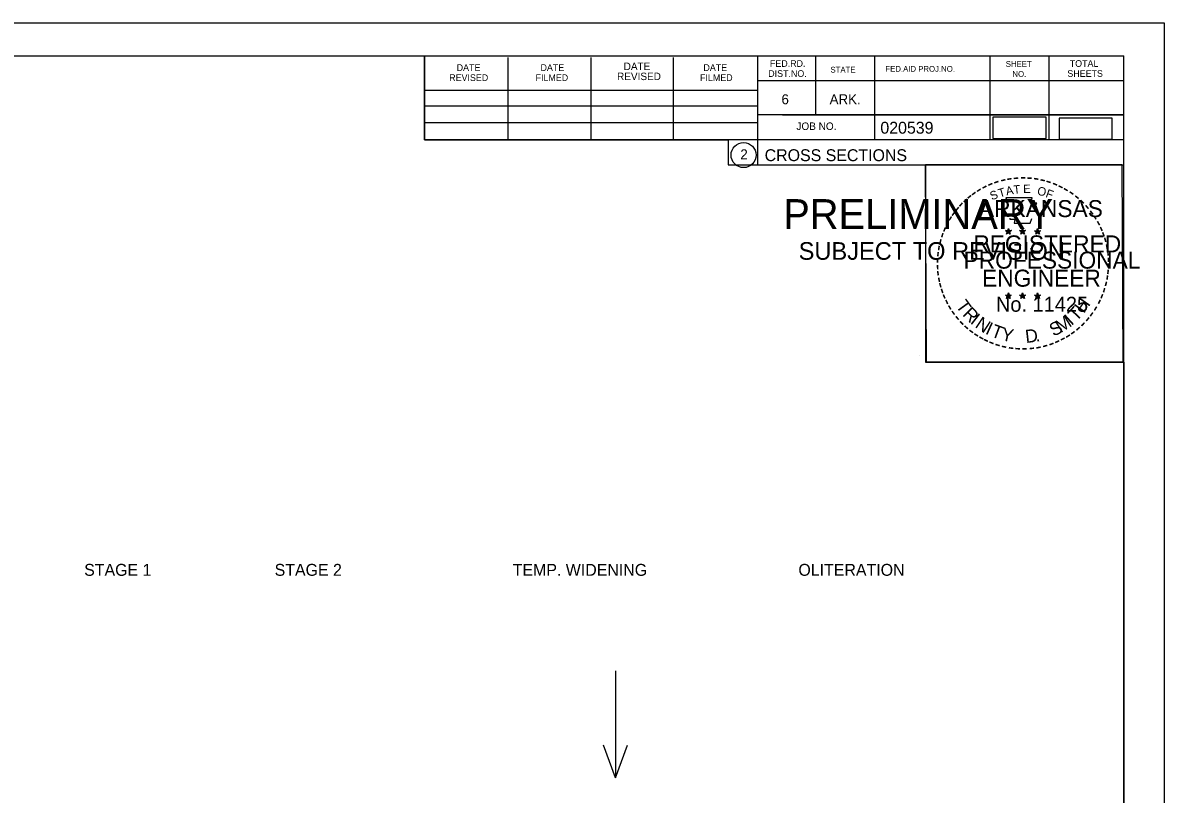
# Model space of a CAD drawing. Extents: x 915787 to 919910, y 133456 to 136717.
# Drawn here: x 916442.7 to 916576.9, y 134005.3 to 134096 of the extents above; entities that cross this region are included whole.
import ezdxf

# ---------------------------------------------------------------- set-up
doc = ezdxf.new("R2010")
doc.units = 0
for name, color, linetype in [('R_Border', 7, 'Continuous'), ('R_Border Notes', 7, 'Continuous'), ('R_Border PE', 7, 'Continuous'), ('R_Border Prem', 7, 'Continuous'), ('R_No Plot', 7, 'Continuous'), ('R_Water Annot', 7, 'Continuous'), ('R_Xsect Slope', 7, 'Continuous')]:
    doc.layers.add(name, color=color, linetype=linetype)

msp = doc.modelspace()

# ---------------------------------------------------------------- linework, layer by layer
at = {"layer": 'R_Border'}
for p, q in [((916255.98, 134092.15), (916572.16, 134092.15)), ((916489.9, 134082.27), (916489.9, 134092.15)), ((916499.76, 134082.27), (916499.76, 134091.95)), ((916509.52, 134082.27), (916509.52, 134091.95)), ((916519.2, 134082.27), (916519.2, 134091.95)), ((916529.06, 134092.15), (916529.06, 134079.35)), ((916535.9, 134092.15), (916535.9, 134085.21)), ((916542.84, 134092.15), (916542.84, 134082.27)), ((916556.42, 134092.15), (916556.42, 134082.27)), ((916563.36, 134092.15), (916563.36, 134082.27)), ((916572.16, 133886.69), (916572.16, 134092.15)), ((916572.16, 134089.21), (916529.06, 134089.21)), ((916572.16, 134089.23), (916572.16, 134089.23)), ((916489.9, 134088.13), (916529.06, 134088.13)), ((916489.9, 134086.27), (916529.06, 134086.27)), ((916572.16, 134085.21), (916529.06, 134085.21)), ((916532.02, 134085.21), (916572.16, 134085.21)), ((916489.9, 134082.27), (916489.9, 134084.33)), ((916489.9, 134084.33), (916529.06, 134084.33)), ((916572.16, 134082.27), (916489.9, 134082.27)), ((916529.06, 134079.35), (916572.16, 134079.35))]:
    msp.add_line(p, q, dxfattribs=at)
msp.add_circle((916527.44, 134080.49), 1.47, dxfattribs=at)
at = {"layer": 'R_Border PE'}
for p, q in [((916558.24, 134071.61), (916558.59, 134071.49)), ((916558.24, 134071.61), (916558.49, 134071.56)), ((916558.24, 134071.61), (916558.48, 134071.48)), ((916558.37, 134071.2), (916558.59, 134071.49)), ((916558.37, 134071.2), (916558.5, 134071.44)), ((916558.59, 134071.86), (916558.55, 134071.61)), ((916558.59, 134071.49), (916558.59, 134071.86)), ((916558.59, 134071.86), (916558.64, 134071.61)), ((916558.94, 134071.61), (916558.59, 134071.49)), ((916558.8, 134071.2), (916558.59, 134071.49)), ((916558.94, 134071.61), (916558.65, 134071.56)), ((916558.8, 134071.2), (916558.66, 134071.49)), ((916558.94, 134071.61), (916558.73, 134071.5)), ((916559.91, 134071.61), (916560.26, 134071.49)), ((916559.91, 134071.61), (916560.16, 134071.56)), ((916559.91, 134071.61), (916560.15, 134071.48)), ((916560.04, 134071.2), (916560.26, 134071.49)), ((916560.04, 134071.2), (916560.17, 134071.44)), ((916560.26, 134071.86), (916560.22, 134071.61)), ((916560.26, 134071.49), (916560.26, 134071.86)), ((916560.26, 134071.86), (916560.31, 134071.61)), ((916560.61, 134071.61), (916560.26, 134071.49)), ((916560.47, 134071.2), (916560.26, 134071.49)), ((916560.61, 134071.61), (916560.32, 134071.56)), ((916560.47, 134071.2), (916560.33, 134071.49)), ((916560.61, 134071.61), (916560.4, 134071.5)), ((916561.67, 134071.59), (916562.02, 134071.48)), ((916561.67, 134071.59), (916561.93, 134071.55)), ((916561.67, 134071.59), (916561.91, 134071.47)), ((916561.81, 134071.19), (916562.02, 134071.48)), ((916561.81, 134071.19), (916561.93, 134071.43)), ((916562.02, 134071.85), (916561.98, 134071.6)), ((916562.02, 134071.48), (916562.02, 134071.85)), ((916562.02, 134071.85), (916562.07, 134071.6)), ((916562.37, 134071.59), (916562.02, 134071.48)), ((916562.24, 134071.19), (916562.02, 134071.48)), ((916562.37, 134071.59), (916562.08, 134071.54)), ((916562.24, 134071.19), (916562.1, 134071.48)), ((916562.37, 134071.59), (916562.17, 134071.49)), ((916558.37, 134071.2), (916558.59, 134071.41)), ((916558.8, 134071.2), (916558.59, 134071.41)), ((916560.04, 134071.2), (916560.26, 134071.41)), ((916560.47, 134071.2), (916560.26, 134071.41)), ((916561.81, 134071.19), (916562.02, 134071.4)), ((916562.24, 134071.19), (916562.02, 134071.4)), ((916558.24, 134064.03), (916558.58, 134063.92)), ((916558.24, 134064.03), (916558.49, 134063.99)), ((916558.24, 134064.03), (916558.47, 134063.91)), ((916558.37, 134063.62), (916558.58, 134063.92)), ((916558.37, 134063.62), (916558.49, 134063.87)), ((916558.37, 134063.62), (916558.58, 134063.84)), ((916558.58, 134064.29), (916558.54, 134064.03)), ((916558.58, 134063.92), (916558.58, 134064.29)), ((916558.58, 134064.29), (916558.63, 134064.04)), ((916558.93, 134064.03), (916558.58, 134063.92)), ((916558.8, 134063.62), (916558.58, 134063.92)), ((916558.8, 134063.62), (916558.58, 134063.84)), ((916558.93, 134064.03), (916558.65, 134063.98)), ((916558.8, 134063.62), (916558.66, 134063.92)), ((916558.93, 134064.03), (916558.73, 134063.93)), ((916559.9, 134064.03), (916560.25, 134063.92)), ((916559.9, 134064.03), (916560.16, 134063.99)), ((916559.9, 134064.03), (916560.14, 134063.91)), ((916560.04, 134063.62), (916560.25, 134063.92)), ((916560.04, 134063.62), (916560.16, 134063.87)), ((916560.04, 134063.62), (916560.25, 134063.84)), ((916560.25, 134064.29), (916560.21, 134064.03)), ((916560.25, 134063.92), (916560.25, 134064.29)), ((916560.25, 134064.29), (916560.3, 134064.04)), ((916560.6, 134064.03), (916560.25, 134063.92)), ((916560.47, 134063.62), (916560.25, 134063.92)), ((916560.47, 134063.62), (916560.25, 134063.84)), ((916560.6, 134064.03), (916560.31, 134063.98)), ((916560.47, 134063.62), (916560.33, 134063.92)), ((916560.6, 134064.03), (916560.4, 134063.93)), ((916561.67, 134064.02), (916562.02, 134063.91)), ((916561.67, 134064.02), (916561.92, 134063.98)), ((916561.67, 134064.02), (916561.91, 134063.9)), ((916561.8, 134063.61), (916562.02, 134063.91)), ((916561.8, 134063.61), (916561.93, 134063.86)), ((916561.8, 134063.61), (916562.02, 134063.83)), ((916562.02, 134064.28), (916561.98, 134064.02)), ((916562.02, 134063.91), (916562.02, 134064.28)), ((916562.02, 134064.28), (916562.07, 134064.03)), ((916562.37, 134064.02), (916562.02, 134063.91)), ((916562.23, 134063.61), (916562.02, 134063.91)), ((916562.23, 134063.61), (916562.02, 134063.83)), ((916562.37, 134064.02), (916562.08, 134063.97)), ((916562.23, 134063.61), (916562.1, 134063.91)), ((916562.37, 134064.02), (916562.16, 134063.92))]:
    msp.add_line(p, q, dxfattribs=at)
for points in [[(916558.28, 134075.48), (916558.55, 134074.66)], [(916561.79, 134074.56), (916561.93, 134074.85), (916561.25, 134074.82), (916561.4, 134075.48), (916558.28, 134075.48)], [(916558.77, 134073.06), (916558.77, 134072.97), (916559.34, 134072.95), (916559.28, 134072.48), (916561.15, 134072.48), (916561.35, 134073.02)], [(916558.59, 134071.86), (916558.8, 134071.2), (916558.24, 134071.61), (916558.94, 134071.61), (916558.37, 134071.2), (916558.59, 134071.86)], [(916560.26, 134071.86), (916560.47, 134071.2), (916559.91, 134071.61), (916560.61, 134071.61), (916560.04, 134071.2), (916560.26, 134071.86)], [(916562.02, 134071.85), (916562.24, 134071.19), (916561.67, 134071.59), (916562.37, 134071.59), (916561.81, 134071.19), (916562.02, 134071.85)], [(916558.58, 134064.29), (916558.8, 134063.62), (916558.24, 134064.03), (916558.93, 134064.03), (916558.37, 134063.62), (916558.58, 134064.29)], [(916560.25, 134064.29), (916560.47, 134063.62), (916559.9, 134064.03), (916560.6, 134064.03), (916560.04, 134063.62), (916560.25, 134064.29)], [(916562.02, 134064.28), (916562.23, 134063.61), (916561.67, 134064.02), (916562.37, 134064.02), (916561.8, 134063.61), (916562.02, 134064.28)]]:
    msp.add_lwpolyline(points, dxfattribs=at)
for centre, radius in [((916558.59, 134071.49), 0.172), ((916558.59, 134071.49), 0.145), ((916558.59, 134071.49), 0.116), ((916558.59, 134071.49), 0.0991), ((916558.59, 134071.49), 0.0747), ((916558.59, 134071.49), 0.0495), ((916558.59, 134071.49), 0.0296), ((916560.26, 134071.49), 0.172), ((916560.26, 134071.49), 0.145), ((916560.26, 134071.49), 0.116), ((916560.26, 134071.49), 0.0991), ((916560.26, 134071.49), 0.0747), ((916560.26, 134071.49), 0.0495), ((916560.26, 134071.49), 0.0296), ((916562.02, 134071.48), 0.172), ((916562.02, 134071.48), 0.145), ((916562.02, 134071.48), 0.116), ((916562.02, 134071.48), 0.0991), ((916562.02, 134071.48), 0.0747), ((916562.02, 134071.48), 0.0495), ((916562.02, 134071.48), 0.0296), ((916558.58, 134063.92), 0.172), ((916558.58, 134063.92), 0.145), ((916558.58, 134063.92), 0.116), ((916558.58, 134063.92), 0.0991), ((916558.58, 134063.92), 0.0747), ((916558.58, 134063.92), 0.0495), ((916558.58, 134063.92), 0.0296), ((916560.25, 134063.92), 0.172), ((916560.25, 134063.92), 0.145), ((916560.25, 134063.92), 0.116), ((916560.25, 134063.92), 0.0991), ((916560.25, 134063.92), 0.0747), ((916560.25, 134063.92), 0.0495), ((916560.25, 134063.92), 0.0296), ((916562.02, 134063.91), 0.172), ((916562.02, 134063.91), 0.145), ((916562.02, 134063.91), 0.116), ((916562.02, 134063.91), 0.0991), ((916562.02, 134063.91), 0.0747), ((916562.02, 134063.91), 0.0495), ((916562.02, 134063.91), 0.0296)]:
    msp.add_circle(centre, radius, dxfattribs=at)
at = {"layer": 'R_No Plot'}
for p, q in [((916243.57, 134096.05), (916576.91, 134096.05)), ((916548.19, 134056.9), (916548.19, 134056.9))]:
    msp.add_line(p, q, dxfattribs=at)
for points in [[(916243.57, 134096.05), (916576.91, 134096.05), (916576.91, 133882.71), (916243.57, 133882.71)], [(916489.9, 134092.15), (916489.9, 134082.27), (916525.63, 134082.27), (916525.63, 134079.35), (916548.83, 134079.35), (916548.83, 134056.14), (916572.16, 134056.14), (916572.16, 133886.69), (916255.98, 133886.69), (916255.98, 134092.15)], [(916548.83, 134079.38), (916571.92, 134079.38), (916572.04, 134056.14), (916548.94, 134056.14)]]:
    msp.add_lwpolyline(points, close=True, dxfattribs=at)
at = {"layer": 'R_Water Annot'}
for p, q in [((916512.37, 134019.84), (916512.37, 134007.27)), ((916512.37, 134007.27), (916510.97, 134011.12)), ((916512.37, 134007.27), (916513.77, 134011.12))]:
    msp.add_line(p, q, dxfattribs=at)
at = {"layer": 'R_Xsect Slope'}
for points in [[(916556.77, 134082.46), (916563.02, 134082.46), (916563.02, 134084.94), (916556.77, 134084.94)], [(916564.54, 134082.35), (916570.79, 134082.35), (916570.79, 134084.83), (916564.54, 134084.83)]]:
    msp.add_lwpolyline(points, close=True, dxfattribs=at)

# ---------------------------------------------------------------- texts
at = {"layer": 'R_Border'}
for s, height, p in [('FED.RD.', 0.782, (916530.54, 134090.87)), ('SHEET', 0.684, (916558.28, 134090.87)), ('TOTAL', 0.782, (916565.8, 134090.87)), ('DATE', 0.782, (916493.7, 134090.39)), ('DATE', 0.782, (916503.56, 134090.39)), ('DATE', 0.879, (916513.34, 134090.49)), ('DATE', 0.782, (916522.72, 134090.39)), ('DIST.NO.', 0.782, (916530.34, 134089.69)), ('STATE', 0.684, (916537.66, 134090.19)), ('FED.AID PROJ.NO.', 0.684, (916544.12, 134090.29)), ('NO.', 0.684, (916559.06, 134089.69)), ('SHEETS', 0.782, (916565.52, 134089.69)), ('REVISED', 0.782, (916492.82, 134089.21)), ('FILMED', 0.782, (916502.98, 134089.21)), ('REVISED', 0.879, (916512.56, 134089.31)), ('FILMED', 0.782, (916522.32, 134089.21)), ('6', 1.17, (916531.9, 134086.47)), ('ARK.', 1.172, (916537.56, 134086.47)), ('JOB NO.', 0.879, (916533.66, 134083.45)), ('020539', 1.4, (916543.53, 134083.01)), ('2', 1.17, (916527.06, 134080)), ('CROSS SECTIONS', 1.4, (916529.92, 134079.78))]:
    msp.add_text(s, height=height, rotation=360, dxfattribs=at).set_placement(p)
at = {"layer": 'R_Border Notes'}
for s, p in [('STAGE 1', (916449.89, 134031.02)), ('STAGE 2', (916472.29, 134031.02)), ('TEMP. WIDENING', (916500.29, 134031.02)), ('OLITERATION', (916533.89, 134031.02))]:
    msp.add_text(s, height=1.4, dxfattribs=at).set_placement(p)
at = {"layer": 'R_Border PE'}
for s, height, rotation, p in [('-', 1.6, 28.7918, (916555.76, 134076.02)), ('-', 1.6, 24.3072, (916556.39, 134076.34)), ('-', 1.6, 19.1761, (916557.03, 134076.61)), ('-', 1.6, 13.6301, (916557.78, 134076.85)), ('A', 1, 11.2132, (916558.38, 134075.74)), ('-', 1.6, 10.2193, (916558.46, 134077.01)), ('T', 1, 6.0228, (916559.22, 134075.91)), ('-', 1.6, 5.8968, (916559.19, 134077.12)), ('-', 1.6, 0.1862, (916559.96, 134077.2)), ('E', 1, 0.8323, (916560.33, 134076.02)), ('-', 1.6, 357.743, (916560.68, 134077.18)), ('-', 1.6, 352.1617, (916561.42, 134077.13)), ('-', 1.6, 347.2049, (916562.14, 134077.01)), ('-', 1.6, 342.3362, (916562.78, 134076.86)), ('-', 1.6, 337.8551, (916563.51, 134076.63)), ('-', 1.6, 334.1211, (916564.14, 134076.36)), ('-', 1.6, 38.9507, (916554.11, 134074.88)), ('-', 1.6, 36.2317, (916554.59, 134075.26)), ('-', 1.6, 34.0636, (916555.16, 134075.65)), ('S', 1, 21.594, (916556.64, 134075.16)), ('T', 1, 16.4036, (916557.55, 134075.49)), ('O', 1, 350.4515, (916561.93, 134075.81)), ('F', 1, 340.0707, (916562.89, 134075.58)), ('-', 1.6, 329.6409, (916564.72, 134076.08)), ('-', 1.6, 325.8627, (916565.37, 134075.72)), ('-', 1.6, 320.5297, (916565.98, 134075.29)), ('-', 1.6, 50.6142, (916552.83, 134073.5)), ('-', 1.6, 48.423, (916553.23, 134073.99)), ('-', 1.6, 42.9622, (916553.68, 134074.46)), ('ARKANSAS', 2, 360, (916555.13, 134073.2)), ('-', 1.6, 315.5786, (916566.58, 134074.81)), ('-', 1.6, 309.8797, (916567.14, 134074.26)), ('-', 1.6, 58.0706, (916552.09, 134072.41)), ('-', 1.6, 54.2325, (916552.41, 134072.93)), ('-', 1.6, 306.6522, (916567.67, 134073.65)), ('-', 1.4, 303.6753, (916568.16, 134073.09)), ('-', 1.6, 67.7743, (916551.52, 134071.18)), ('-', 1.6, 62.8713, (916551.78, 134071.79)), ('DWB', 0.01, 360, (916558.58, 134071.49)), ('DWB', 0.01, 360, (916560.25, 134071.49)), ('DWB', 0.01, 360, (916562.01, 134071.48)), ('-', 1.6, 299.6684, (916568.47, 134072.48)), ('-', 1.6, 294.6628, (916568.8, 134071.87)), ('-', 1.6, 290.5728, (916569.06, 134071.29)), ('-', 1.6, 75.461, (916551.1, 134069.84)), ('-', 1.6, 72.3945, (916551.3, 134070.55)), ('REGISTERED', 2, 360, (916554.46, 134069.05)), ('-', 1.6, 285.1233, (916569.29, 134070.71)), ('-', 1.6, 85.1863, (916550.89, 134068.43)), ('-', 1.6, 81.2013, (916550.97, 134069.12)), ('PROFESSIONAL', 2, 360, (916553.31, 134067.14)), ('-', 1.6, 280.5493, (916569.49, 134069.97)), ('-', 1.6, 276.5962, (916569.65, 134069.2)), ('-', 1.6, 94.1959, (916550.9, 134067.01)), ('-', 1.6, 89.0622, (916550.87, 134067.73)), ('-', 1.6, 274.3301, (916569.71, 134068.48)), ('-', 1.6, 269.9407, (916569.75, 134067.85)), ('-', 1.6, 98.9479, (916550.97, 134066.34)), ('-', 1.6, 101.7149, (916551.11, 134065.61)), ('ENGINEER', 2, 360, (916555.49, 134065.02)), ('-', 1.6, 260.9953, (916569.66, 134066.53)), ('-', 1.6, 263.5172, (916569.73, 134067.18)), ('-', 1.6, 105.4578, (916551.27, 134065.01)), ('-', 1.6, 109.0874, (916551.49, 134064.38)), ('-', 1.6, 252.8681, (916569.36, 134065.13)), ('-', 1.6, 255.7626, (916569.55, 134065.85)), ('-', 1.6, 114.0643, (916551.74, 134063.79)), ('-', 1.6, 115.7289, (916552.05, 134063.17)), ('T', 1.54, 306.0406, (916552.34, 134062.76)), ('No. 11425', 1.757, 360, (916557.12, 134062.07)), ('DWB', 0.01, 360, (916558.57, 134063.92)), ('DWB', 0.01, 360, (916560.24, 134063.92)), ('DWB', 0.01, 360, (916562.01, 134063.91)), ('H', 1.54, 54.6088, (916567.46, 134061.8)), ('-', 1.6, 244.6197, (916568.88, 134063.83)), ('-', 1.6, 247.8887, (916569.14, 134064.45)), ('-', 1.6, 120.4471, (916552.4, 134062.58)), ('-', 1.6, 125.8934, (916552.81, 134062.02)), ('R', 1.54, 314.005, (916553.11, 134061.71)), ('T', 1.54, 46.6444, (916566.58, 134060.85)), ('-', 1.6, 233.8452, (916568.08, 134062.42)), ('-', 1.6, 239.0712, (916568.49, 134063.07)), ('-', 1.6, 130.7181, (916553.27, 134061.47)), ('-', 1.6, 134.2238, (916553.78, 134060.92)), ('I', 1.54, 321.9694, (916554.01, 134060.78)), ('N', 1.54, 326.5002, (916554.57, 134060.31)), ('I', 1.54, 335.3603, (916555.78, 134059.52)), ('S', 1.54, 26.9312, (916563.89, 134059.12)), ('M', 1.54, 32.6563, (916564.73, 134059.53)), ('I', 1.54, 42.1136, (916566.01, 134060.37)), ('-', 1.6, 225.7653, (916567.17, 134061.29)), ('-', 1.6, 231.2538, (916567.65, 134061.85)), ('-', 1.6, 138.9338, (916554.31, 134060.46)), ('-', 1.6, 144.6463, (916554.87, 134060.05)), ('-', 1.6, 148.0898, (916555.43, 134059.68)), ('T', 1.54, 339.8912, (916556.44, 134059.2)), ('Y', 1.54, 347.8556, (916557.66, 134058.75)), ('D', 1.54, 6.3969, (916560.65, 134058.39)), ('-', 1.6, 212.2491, (916565.57, 134059.92)), ('-', 1.6, 215.7363, (916566.1, 134060.31)), ('-', 1.6, 221.0851, (916566.65, 134060.78)), ('-', 1.6, 151.5704, (916556.01, 134059.36)), ('-', 1.6, 154.6002, (916556.53, 134059.11)), ('-', 1.6, 158.5612, (916557.15, 134058.86)), ('-', 1.6, 162.7983, (916557.84, 134058.64)), ('-', 1.6, 167.5555, (916558.55, 134058.48)), ('-', 1.6, 191.2858, (916562.36, 134058.54)), ('.', 1.54, 13.7642, (916561.84, 134058.52)), ('-', 1.6, 195.4743, (916563.09, 134058.74)), ('-', 1.6, 200.7184, (916563.77, 134058.98)), ('-', 1.6, 204.2516, (916564.39, 134059.26)), ('-', 1.6, 207.3568, (916565.01, 134059.58)), ('-', 1.6, 173.1155, (916559.33, 134058.37)), ('-', 1.6, 176.5183, (916560.07, 134058.32)), ('-', 1.6, 181.5918, (916560.82, 134058.34)), ('-', 1.6, 185.8167, (916561.63, 134058.41))]:
    msp.add_text(s, height=height, rotation=rotation, dxfattribs=at).set_placement(p)
at = {"layer": 'R_Border Prem'}
for s, height, p in [('PRELIMINARY', 3.5, (916532.11, 134071.81)), ('DWB', 0.01, (916532.85, 134073.66)), ('SUBJECT TO REVISION', 2.0751, (916533.92, 134068.18))]:
    msp.add_text(s, height=height, rotation=360, dxfattribs=at).set_placement(p)

doc.saveas('drawing.dxf')
